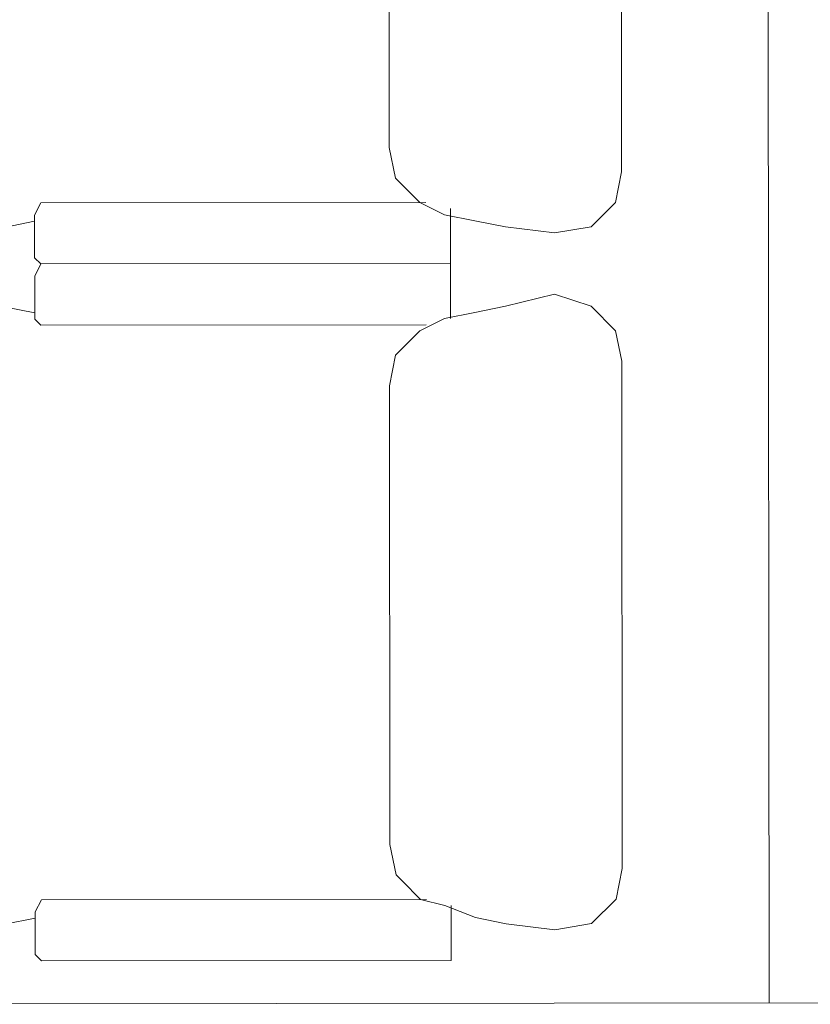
# Model space of a CAD drawing. Header units: inches. Extents: x -5850 to 5646, y 8947 to 13007.
# Tile 261 of 548: x -3137 to -3082, y 10467 to 10535. Entities that reach past the tile are written whole.
import ezdxf

# ---------------------------------------------------------------- set-up
doc = ezdxf.new("R2010")
doc.units = ezdxf.units.IN
doc.header["$MEASUREMENT"] = 0
doc.layers.add('at_Entity', color=7, linetype='Continuous')

msp = doc.modelspace()

# ---------------------------------------------------------------- linework, layer by layer
at = {"layer": 'at_Entity', "color": 7, "lineweight": 20}
for p, q in [((-3085.975, 11435.087), (-3085.111, 10467.367)), ((-3095.3, 10524.806), (-3095.331, 10559.865)), ((-3111.351, 10526.482), (-3111.379, 10558.161)), ((-3110.925, 10524.374), (-3111.351, 10526.482)), ((-3095.722, 10522.692), (-3095.3, 10524.806)), ((-3110.506, 10523.951), (-3110.925, 10524.374)), ((-3109.234, 10522.68), (-3110.506, 10523.951)), ((-3135.426, 10522.657), (-3135.849, 10521.815)), ((-3135.426, 10522.657), (-3108.815, 10522.681)), ((-3107.543, 10521.84), (-3109.234, 10522.68)), ((-3097.41, 10521.001), (-3095.722, 10522.692)), ((-3107.125, 10521.84), (-3107.125, 10522.264)), ((-3137.956, 10520.965), (-3135.849, 10521.391)), ((-3135.849, 10521.815), (-3135.847, 10518.859)), ((-3105.435, 10521.418), (-3107.543, 10521.84)), ((-3107.125, 10521.84), (-3107.122, 10518.885)), ((-3103.321, 10520.996), (-3105.435, 10521.418)), ((-3099.941, 10520.581), (-3103.321, 10520.996)), ((-3099.941, 10520.581), (-3097.41, 10521.001)), ((-3135.847, 10518.859), (-3135.422, 10518.436)), ((-3107.122, 10518.885), (-3107.122, 10518.461)), ((-3135.422, 10518.436), (-3135.845, 10517.588)), ((-3135.422, 10518.436), (-3107.122, 10518.461)), ((-3135.422, 10518.436), (-3107.122, 10518.461)), ((-3107.122, 10518.461), (-3107.119, 10514.658)), ((-3135.845, 10517.588), (-3135.843, 10514.632)), ((-3099.938, 10516.354), (-3103.316, 10515.509)), ((-3097.405, 10515.514), (-3099.938, 10516.354)), ((-3137.951, 10515.478), (-3135.843, 10515.056)), ((-3103.316, 10515.509), (-3105.429, 10515.083)), ((-3095.714, 10513.826), (-3097.405, 10515.514)), ((-3135.843, 10514.632), (-3135.419, 10514.214)), ((-3107.537, 10514.657), (-3109.226, 10513.814)), ((-3107.537, 10514.657), (-3105.429, 10515.083)), ((-3107.119, 10514.658), (-3107.119, 10515.082)), ((-3135.419, 10514.214), (-3108.808, 10514.238)), ((-3110.496, 10512.541), (-3109.226, 10513.814)), ((-3095.288, 10511.713), (-3095.714, 10513.826)), ((-3110.496, 10512.541), (-3110.914, 10512.123)), ((-3111.336, 10510.009), (-3110.914, 10512.123)), ((-3095.257, 10476.654), (-3095.288, 10511.713)), ((-3111.308, 10478.329), (-3111.336, 10510.009)), ((-3110.882, 10476.216), (-3111.308, 10478.329)), ((-3095.679, 10474.54), (-3095.257, 10476.654)), ((-3110.463, 10475.798), (-3110.882, 10476.216)), ((-3109.191, 10474.528), (-3110.463, 10475.798)), ((-3135.383, 10474.505), (-3135.806, 10473.662)), ((-3135.383, 10474.505), (-3108.772, 10474.528)), ((-3107.501, 10474.106), (-3109.191, 10474.528)), ((-3097.367, 10472.849), (-3095.679, 10474.54)), ((-3135.806, 10473.662), (-3135.804, 10470.707)), ((-3105.392, 10473.266), (-3107.501, 10474.106)), ((-3107.082, 10473.688), (-3107.082, 10474.106)), ((-3107.082, 10473.688), (-3107.079, 10470.732)), ((-3137.913, 10472.813), (-3135.806, 10473.238)), ((-3103.278, 10472.844), (-3105.392, 10473.266)), ((-3099.898, 10472.423), (-3103.278, 10472.844)), ((-3099.898, 10472.423), (-3097.367, 10472.849)), ((-3135.804, 10470.707), (-3135.379, 10470.283)), ((-3135.379, 10470.283), (-3107.079, 10470.309)), ((-3107.079, 10470.732), (-3107.079, 10470.309)), ((-3187.75, 10467.275), (-2185.401, 10468.17)), ((-3148.046, 10467.311), (-2185.401, 10468.17))]:
    msp.add_line(p, q, dxfattribs=at)

doc.saveas('drawing.dxf')
